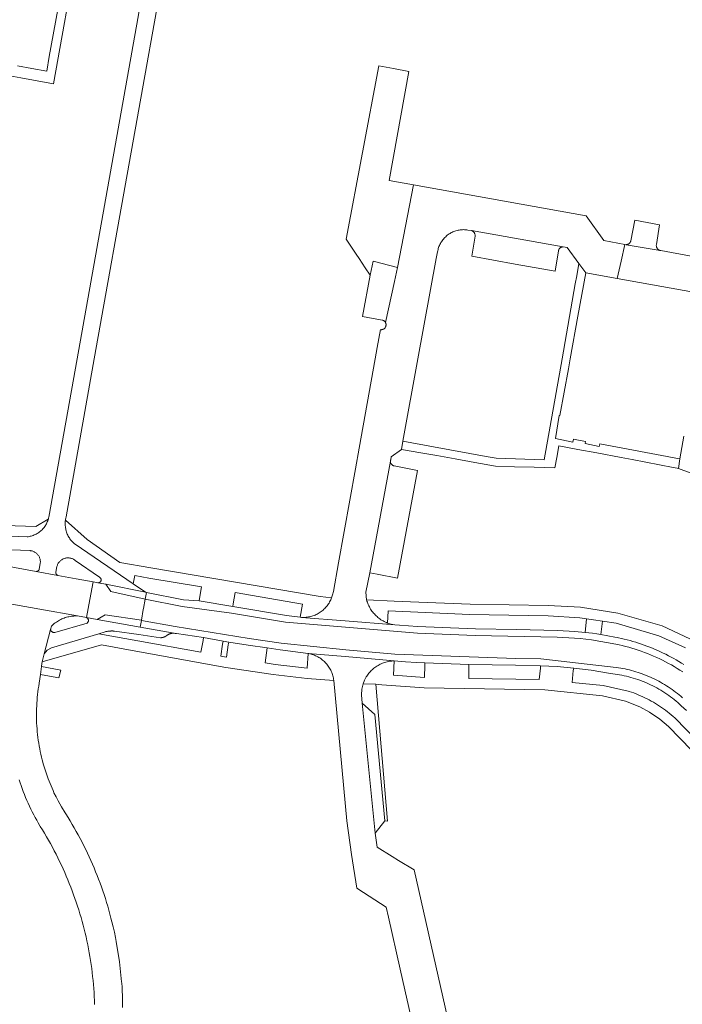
# Model space of a CAD drawing. Extents: x 146402 to 164798, y 455483 to 464134.
# Tile 300 of 575: x 158214 to 158331, y 459886 to 460060. Entities that reach past the tile are written whole.
import ezdxf

# ---------------------------------------------------------------- set-up
doc = ezdxf.new("R2010")
doc.units = 0
doc.header["$LTSCALE"] = 0.2
for name, color, linetype, lineweight in [('B-XX-VH-VERHARDING_ASFALT-GV', 252, 'CONTINUOUS', 18), ('B-XX-VH-VERHARDING_BETONSTRAATSTEEN-GV', 252, 'CONTINUOUS', 18), ('B-XX-VH-VERHARDING_TEGEL-GV', 252, 'CONTINUOUS', 18)]:
    doc.layers.add(name, color=color, linetype=linetype, lineweight=lineweight)

msp = doc.modelspace()

# ---------------------------------------------------------------- linework, layer by layer
at = {"layer": 'B-XX-VH-VERHARDING_ASFALT-GV'}
for points in [[(158216.678, 459962.376), (158206.683, 459964.209), (158205.997, 459961.152), (158205.258, 459957.857), (158206.975, 459957.533), (158217.321, 459955.677), (158224.036, 459954.472), (158225.63, 459954.186), (158226.213, 459957.37), (158226.791, 459960.524), (158223.79, 459961.08), (158220.526, 459961.665), (158220.518, 459961.667), (158216.696, 459962.374), (158216.687, 459962.375)], [(158227.62, 459960.37), (158226.791, 459960.524), (158226.213, 459957.37), (158225.63, 459954.186), (158227.505, 459953.852), (158228.889, 459954.657), (158235.332, 459953.722), (158235.672, 459955.627), (158235.7, 459955.782), (158236, 459957.463), (158229.908, 459958.836), (158229.014, 459960.092)], [(158236.068, 459958.686), (158229.014, 459960.092), (158229.908, 459958.836), (158236, 459957.463), (158236.213, 459958.657)], [(158235.332, 459953.722), (158228.889, 459954.657), (158227.505, 459953.852), (158235.113, 459952.498), (158235.324, 459953.679)]]:
    msp.add_lwpolyline(points, close=True, dxfattribs=at)
for points in [[(158331.457, 459945.865), (158331.014, 459946.145), (158330.567, 459946.419), (158330.116, 459946.686), (158329.66, 459946.946), (158329.201, 459947.199), (158328.738, 459947.445), (158328.271, 459947.684), (158327.801, 459947.916), (158327.327, 459948.14), (158326.85, 459948.358), (158326.369, 459948.568), (158325.885, 459948.77), (158325.399, 459948.966), (158324.909, 459949.153), (158324.417, 459949.334), (158323.922, 459949.506), (158323.424, 459949.672), (158322.924, 459949.829), (158322.421, 459949.979), (158321.916, 459950.121), (158321.41, 459950.256), (158320.901, 459950.383), (158320.39, 459950.502), (158319.878, 459950.613), (158319.633, 459950.663), (158319.22, 459950.74), (158317.99, 459950.979), (158316.755, 459951.192), (158316.007, 459951.308), (158315.257, 459951.415), (158313.982, 459951.554), (158312.163, 459951.752), (158309.056, 459951.926), (158301.81, 459952.09), (158294.51, 459952.22), (158284.28, 459952.64), (158281.05, 459952.82), (158280.262, 459952.884), (158271.463, 459953.601), (158263.685, 459954.234), (158263.491, 459954.257), (158261.06, 459954.54), (158251.52, 459956.15), (158245.56, 459957.15), (158242.79, 459957.34), (158236.213, 459958.657), (158236, 459957.463), (158242.554, 459956.163), (158251.32, 459954.967), (158260.86, 459953.357), (158284.231, 459951.441), (158294.461, 459951.021), (158309.02, 459950.727), (158310.036, 459950.688), (158311.051, 459950.631), (158312.065, 459950.556), (158313.077, 459950.464), (158314.087, 459950.354), (158315.096, 459950.226), (158319.396, 459949.487), (158319.97, 459949.366), (158320.543, 459949.235), (158321.112, 459949.094), (158321.679, 459948.942), (158322.244, 459948.781), (158322.805, 459948.61), (158323.364, 459948.429), (158323.919, 459948.238), (158324.47, 459948.037), (158325.018, 459947.826), (158325.562, 459947.606), (158326.102, 459947.376), (158326.638, 459947.137), (158327.17, 459946.888), (158327.697, 459946.63), (158328.22, 459946.363), (158328.737, 459946.086), (158329.25, 459945.8), (158329.758, 459945.505), (158330.26, 459945.202), (158330.757, 459944.889), (158331.248, 459944.568)], [(158331.248, 459944.568), (158330.757, 459944.889), (158330.26, 459945.202), (158329.758, 459945.505), (158329.25, 459945.8), (158328.737, 459946.086), (158328.22, 459946.363), (158327.697, 459946.63), (158327.17, 459946.888), (158326.638, 459947.137), (158326.102, 459947.376), (158325.562, 459947.606), (158325.018, 459947.826), (158324.47, 459948.037), (158323.919, 459948.238), (158323.364, 459948.429), (158322.805, 459948.61), (158322.244, 459948.781), (158321.679, 459948.942), (158321.112, 459949.094), (158320.543, 459949.235), (158319.97, 459949.366), (158319.396, 459949.487), (158315.096, 459950.226), (158314.087, 459950.354), (158313.077, 459950.464), (158312.065, 459950.556), (158311.051, 459950.631), (158310.036, 459950.688), (158309.02, 459950.727), (158294.461, 459951.021), (158284.231, 459951.441), (158260.86, 459953.357), (158251.32, 459954.967), (158242.554, 459956.163), (158236, 459957.463), (158235.7, 459955.782), (158235.672, 459955.627), (158235.332, 459953.722), (158235.324, 459953.679), (158241.326, 459952.611), (158254.444, 459950.507), (158260.124, 459949.677), (158271.553, 459948.468), (158280.251, 459947.713), (158301.674, 459946.971), (158306.086, 459946.874), (158319.473, 459945.359), (158319.866, 459945.302), (158320.258, 459945.237), (158320.649, 459945.166), (158321.038, 459945.087), (158321.426, 459945.002), (158321.813, 459944.91), (158322.198, 459944.812), (158322.58, 459944.706), (158322.962, 459944.594), (158323.341, 459944.475), (158323.717, 459944.349), (158324.092, 459944.217), (158324.464, 459944.078), (158324.834, 459943.933), (158325.201, 459943.781), (158325.565, 459943.622), (158325.927, 459943.458), (158326.285, 459943.287), (158326.641, 459943.109), (158326.993, 459942.926), (158327.342, 459942.736), (158327.687, 459942.54), (158328.029, 459942.338), (158328.368, 459942.13), (158328.702, 459941.916), (158329.033, 459941.696), (158329.36, 459941.47), (158329.683, 459941.239), (158330.002, 459941.002), (158330.316, 459940.759), (158330.626, 459940.511), (158330.932, 459940.258), (158331.234, 459939.999)], [(158331.234, 459939.999), (158330.932, 459940.258), (158330.626, 459940.511), (158330.316, 459940.759), (158330.002, 459941.002), (158329.683, 459941.239), (158329.36, 459941.47), (158329.033, 459941.696), (158328.702, 459941.916), (158328.368, 459942.13), (158328.029, 459942.338), (158327.687, 459942.54), (158327.342, 459942.736), (158326.993, 459942.926), (158326.641, 459943.109), (158326.285, 459943.287), (158325.927, 459943.458), (158325.565, 459943.622), (158325.201, 459943.781), (158324.834, 459943.933), (158324.464, 459944.078), (158324.092, 459944.217), (158323.717, 459944.349), (158323.341, 459944.475), (158322.962, 459944.594), (158322.58, 459944.706), (158322.198, 459944.812), (158321.813, 459944.91), (158321.426, 459945.002), (158321.038, 459945.087), (158320.649, 459945.166), (158320.258, 459945.237), (158319.866, 459945.302), (158319.473, 459945.359), (158306.086, 459946.874), (158301.674, 459946.971), (158280.251, 459947.713), (158271.553, 459948.468), (158260.124, 459949.677), (158254.444, 459950.507), (158241.326, 459952.611), (158235.324, 459953.679), (158235.113, 459952.498), (158241.116, 459951.43), (158241.34, 459951.39), (158241.525, 459951.363), (158246.346, 459950.652), (158249.8, 459949.99), (158250.8, 459949.85), (158254.27, 459949.32), (158257.638, 459948.828), (158259.95, 459948.49), (158264.91, 459947.84), (158271.449, 459947.272), (158280.147, 459946.517), (158282.122, 459946.368), (158284.1, 459946.25), (158285.56, 459946.2), (158293.36, 459945.9), (158297.504, 459945.822), (158301.649, 459945.767), (158306.06, 459945.674), (158309, 459945.535), (158311.931, 459945.258), (158315.037, 459944.856), (158318.13, 459944.36), (158319.31, 459944.17), (158319.669, 459944.118), (158320.076, 459944.051), (158320.482, 459943.975), (158320.887, 459943.893), (158321.29, 459943.802), (158321.69, 459943.704), (158322.089, 459943.598), (158322.486, 459943.484), (158322.881, 459943.362), (158323.273, 459943.233), (158323.663, 459943.096), (158324.049, 459942.952), (158324.433, 459942.8), (158324.814, 459942.641), (158325.192, 459942.474), (158325.567, 459942.301), (158325.938, 459942.12), (158326.305, 459941.931), (158326.669, 459941.736), (158327.029, 459941.534), (158327.385, 459941.325), (158327.737, 459941.109), (158328.084, 459940.886), (158328.427, 459940.656), (158328.766, 459940.42), (158329.1, 459940.177), (158329.429, 459939.928), (158329.754, 459939.673), (158330.073, 459939.411), (158330.387, 459939.144), (158330.696, 459938.87), (158331, 459938.59), (158331.92, 459937.75)]]:
    msp.add_lwpolyline(points, dxfattribs=at)
at = {"layer": 'B-XX-VH-VERHARDING_BETONSTRAATSTEEN-GV'}
for points in [[(158280.003, 460051.409), (158277.382, 460051.898), (158271.62, 460021.21), (158273.371, 460018.579), (158273.913, 460017.764), (158274.989, 460016.147), (158275.88, 460014.81), (158276.416, 460017.313), (158280.693, 460016.215), (158283.555, 460030.831), (158279.211, 460031.612), (158282.717, 460050.902)], [(158314.17, 460025.33), (158283.555, 460030.831), (158280.693, 460016.215), (158280.205, 460013.723), (158278.57, 460006.47), (158278.608, 460006.396), (158278.639, 460006.319), (158278.662, 460006.239), (158278.677, 460006.157), (158278.685, 460006.074), (158278.684, 460005.991), (158278.675, 460005.909), (158278.659, 460005.827), (158278.658, 460005.824), (158278.634, 460005.746), (158278.602, 460005.669), (158278.563, 460005.596), (158278.517, 460005.527), (158278.464, 460005.462), (158278.406, 460005.403), (158278.342, 460005.35), (158278.273, 460005.303), (158278.201, 460005.263), (158278.124, 460005.23), (158278.045, 460005.204), (158277.964, 460005.187), (158277.881, 460005.177), (158277.798, 460005.175), (158277.715, 460005.181), (158277.679, 460005.186), (158277.1, 460002), (158276.745, 460000), (158273.933, 459984.176), (158273.29, 459980.55), (158270.24, 459963.9), (158269.381, 459958.813), (158269.225, 459958.232), (158269.025, 459957.665), (158268.963, 459957.51), (158268.879, 459957.32), (158268.788, 459957.134), (158268.69, 459956.952), (158268.585, 459956.773), (158268.473, 459956.599), (158268.354, 459956.43), (158268.229, 459956.265), (158268.098, 459956.104), (158267.961, 459955.95), (158267.817, 459955.8), (158267.668, 459955.656), (158267.514, 459955.518), (158267.354, 459955.386), (158267.19, 459955.261), (158267.021, 459955.142), (158266.847, 459955.029), (158266.669, 459954.923), (158266.487, 459954.824), (158266.301, 459954.733), (158266.112, 459954.648), (158265.92, 459954.571), (158265.725, 459954.502), (158265.528, 459954.44), (158265.328, 459954.385), (158265.126, 459954.339), (158264.923, 459954.3), (158264.718, 459954.269), (158264.512, 459954.246), (158264.306, 459954.231), (158264.099, 459954.224), (158263.892, 459954.225), (158263.685, 459954.234), (158271.463, 459953.601), (158280.262, 459952.884), (158279.596, 459953.017), (158278.95, 459953.226), (158278.762, 459953.302), (158278.56, 459953.392), (158278.361, 459953.489), (158278.166, 459953.593), (158277.974, 459953.704), (158277.787, 459953.822), (158277.604, 459953.947), (158277.426, 459954.078), (158277.253, 459954.216), (158277.085, 459954.359), (158276.922, 459954.509), (158276.764, 459954.665), (158276.613, 459954.826), (158276.467, 459954.992), (158276.327, 459955.164), (158276.194, 459955.34), (158276.067, 459955.522), (158275.947, 459955.707), (158275.834, 459955.897), (158275.727, 459956.091), (158275.628, 459956.289), (158275.536, 459956.49), (158275.451, 459956.694), (158275.373, 459956.902), (158275.303, 459957.112), (158275.241, 459957.324), (158275.09, 459958.72), (158275.79, 459962.13), (158279.47, 459981.885), (158279.48, 459981.937), (158279.49, 459981.99), (158279.502, 459982.054), (158279.513, 459982.119), (158279.61, 459982.67), (158281.43, 459983.95), (158281.67, 459985.42), (158284.324, 460000), (158287.583, 460017.78), (158287.816, 460018.982), (158287.85, 460019.164), (158287.892, 460019.352), (158287.943, 460019.539), (158288.001, 460019.723), (158288.067, 460019.905), (158288.14, 460020.083), (158288.22, 460020.259), (158288.308, 460020.431), (158288.403, 460020.599), (158288.505, 460020.764), (158288.613, 460020.924), (158288.728, 460021.079), (158288.849, 460021.229), (158288.976, 460021.374), (158289.11, 460021.514), (158289.249, 460021.649), (158289.393, 460021.777), (158289.543, 460021.899), (158289.697, 460022.015), (158289.856, 460022.125), (158290.02, 460022.227), (158290.188, 460022.323), (158290.359, 460022.412), (158290.534, 460022.494), (158290.712, 460022.569), (158290.894, 460022.635), (158291.077, 460022.695), (158291.264, 460022.747), (158291.452, 460022.791), (158291.641, 460022.827), (158291.832, 460022.855), (158292.025, 460022.876), (158292.217, 460022.888), (158292.411, 460022.892), (158292.604, 460022.889), (158292.797, 460022.877), (158292.989, 460022.858), (158293.18, 460022.83), (158293.852, 460022.729), (158310.052, 460019.856), (158310.8, 460019.71), (158312.871, 460016.884), (158314.081, 460015.232), (158319.636, 460014.239), (158320.326, 460017.31), (158320.991, 460020.274), (158317.29, 460020.99)], [(158327.149, 460023.76), (158322.77, 460024.55), (158322.049, 460020.924), (158322.03, 460020.847), (158322.002, 460020.768), (158321.968, 460020.693), (158321.926, 460020.621), (158321.877, 460020.553), (158321.822, 460020.491), (158321.761, 460020.434), (158321.695, 460020.383), (158321.625, 460020.339), (158321.551, 460020.302), (158321.473, 460020.272), (158321.393, 460020.249), (158321.311, 460020.235), (158321.228, 460020.228), (158327.28, 460019.193), (158327.197, 460019.218), (158327.117, 460019.251), (158327.04, 460019.291), (158326.968, 460019.338), (158326.9, 460019.392), (158326.837, 460019.452), (158326.78, 460019.517), (158326.729, 460019.587), (158326.685, 460019.661), (158326.648, 460019.74), (158326.619, 460019.821), (158326.597, 460019.905), (158326.583, 460019.99), (158326.576, 460020.076), (158326.578, 460020.163), (158326.588, 460020.249)], [(158310.052, 460019.856), (158293.852, 460022.729), (158293.868, 460022.722), (158293.949, 460022.684), (158294.025, 460022.639), (158294.098, 460022.587), (158294.165, 460022.528), (158294.227, 460022.464), (158294.283, 460022.395), (158294.332, 460022.321), (158294.375, 460022.242), (158294.411, 460022.161), (158294.438, 460022.076), (158294.459, 460021.989), (158294.471, 460021.901), (158294.476, 460021.812), (158294.472, 460021.723), (158293.87, 460018.17), (158301.54, 460016.81), (158308.64, 460015.54), (158309.249, 460019.165), (158309.251, 460019.177), (158309.269, 460019.256), (158309.295, 460019.333), (158309.329, 460019.407), (158309.369, 460019.477), (158309.417, 460019.543), (158309.47, 460019.604), (158309.53, 460019.66), (158309.594, 460019.709), (158309.663, 460019.752), (158309.736, 460019.788), (158309.812, 460019.817), (158309.891, 460019.838), (158309.971, 460019.851)], [(158280.693, 460016.215), (158276.416, 460017.313), (158275.88, 460014.81), (158274.51, 460007.53), (158277.976, 460006.889), (158277.979, 460006.889), (158278.059, 460006.87), (158278.137, 460006.843), (158278.213, 460006.809), (158278.285, 460006.768), (158278.353, 460006.72), (158278.416, 460006.665), (158278.474, 460006.605), (158278.525, 460006.54), (158278.57, 460006.47), (158280.205, 460013.723)], [(158279.471, 459981.804), (158279.47, 459981.885), (158275.79, 459962.13), (158277.12, 459961.87), (158280.72, 459961.17), (158284.28, 459980.25), (158280.142, 459981.044), (158280.11, 459981.051), (158280.032, 459981.073), (158279.956, 459981.103), (158279.884, 459981.14), (158279.816, 459981.184), (158279.752, 459981.234), (158279.693, 459981.291), (158279.641, 459981.353), (158279.594, 459981.42), (158279.555, 459981.491), (158279.523, 459981.566), (158279.498, 459981.643), (158279.481, 459981.723)], [(158315.439, 459953.819), (158314.226, 459953.997), (158313.982, 459951.554), (158315.257, 459951.415), (158316.007, 459951.308), (158316.755, 459951.192), (158317.057, 459953.581)], [(158276.72, 459937.04), (158274.48, 459939.02), (158276.76, 459916.01), (158278.46, 459918.21)]]:
    msp.add_lwpolyline(points, close=True, dxfattribs=at)
for points in [[(158332.74, 460018.206), (158327.348, 460019.178), (158327.28, 460019.193), (158321.228, 460020.228), (158320.991, 460020.274), (158320.326, 460017.31), (158319.636, 460014.239), (158356.274, 460007.691)], [(158232.01, 459885.118), (158232.003, 459885.839), (158231.989, 459886.559), (158231.966, 459887.28), (158231.935, 459888), (158231.896, 459888.719), (158231.849, 459889.439), (158231.833, 459889.663), (158231.457, 459893.243), (158230.886, 459896.797), (158230.817, 459897.171), (158230.745, 459897.544), (158230.545, 459898.498), (158230.324, 459899.447), (158230.121, 459900.285), (158229.944, 459900.984), (158229.76, 459901.68), (158229.567, 459902.374), (158229.368, 459903.066), (158229.16, 459903.756), (158228.945, 459904.443), (158228.722, 459905.128), (158228.491, 459905.81), (158228.253, 459906.49), (158228.008, 459907.168), (158227.755, 459907.842), (158227.494, 459908.513), (158227.226, 459909.182), (158226.951, 459909.848), (158226.668, 459910.51), (158226.378, 459911.169), (158226.08, 459911.825), (158225.776, 459912.478), (158225.464, 459913.127), (158225.145, 459913.773), (158224.819, 459914.415), (158224.485, 459915.054), (158224.145, 459915.689), (158223.797, 459916.32), (158223.443, 459916.947), (158223.081, 459917.57), (158222.713, 459918.189), (158222.338, 459918.804), (158221.956, 459919.414), (158221.824, 459919.622), (158221.184, 459920.661), (158220.586, 459921.725), (158220.203, 459922.444), (158219.846, 459923.177), (158219.761, 459923.362), (158219.678, 459923.548), (158218.805, 459925.628), (158218.093, 459927.768), (158217.938, 459928.302), (158217.792, 459928.838), (158217.751, 459928.996), (158217.628, 459929.488), (158217.514, 459929.982), (158217.407, 459930.477), (158217.308, 459930.974), (158217.217, 459931.473), (158217.134, 459931.973), (158217.059, 459932.474), (158216.991, 459932.976), (158216.932, 459933.479), (158216.88, 459933.984), (158216.837, 459934.489), (158216.801, 459934.994), (158216.773, 459935.5), (158216.754, 459936.007), (158216.742, 459936.513), (158216.739, 459937.02), (158216.743, 459937.527), (158216.756, 459938.034), (158216.776, 459938.54), (158216.804, 459939.046), (158216.841, 459939.552), (158216.885, 459940.057), (158216.937, 459940.561), (158216.998, 459941.064), (158217.066, 459941.566), (158217.142, 459942.067), (158217.226, 459942.567), (158217.427, 459944.139), (158217.609, 459945.556), (158217.67, 459946.04), (158217.725, 459946.34), (158218.104, 459947.777), (158219.238, 459952.075), (158219.4, 459952.69), (158219.409, 459952.698), (158219.569, 459952.852), (158219.735, 459952.999), (158219.905, 459953.14), (158220.081, 459953.275), (158220.262, 459953.404), (158220.447, 459953.526), (158220.637, 459953.641), (158220.83, 459953.749), (158221.028, 459953.851), (158221.228, 459953.945), (158221.433, 459954.032), (158221.639, 459954.111), (158221.849, 459954.183), (158222.062, 459954.247), (158222.276, 459954.304), (158222.492, 459954.352), (158222.71, 459954.393), (158222.93, 459954.426), (158223.15, 459954.451), (158223.371, 459954.468), (158223.593, 459954.478), (158223.814, 459954.479), (158224.036, 459954.472), (158217.321, 459955.677), (158206.975, 459957.533)], [(158294.263, 459862.684), (158283.66, 459909.49), (158280.87, 459911.2), (158279.774, 459911.884), (158277.09, 459913.56), (158276.76, 459916.01), (158274.48, 459939.02), (158274.36, 459940.49), (158274.413, 459941.489), (158274.636, 459942.464), (158274.874, 459943.083), (158275.181, 459943.67), (158275.258, 459943.796), (158275.377, 459943.977), (158275.503, 459944.153), (158275.634, 459944.324), (158275.772, 459944.49), (158275.916, 459944.651), (158276.066, 459944.807), (158276.222, 459944.957), (158276.383, 459945.101), (158276.549, 459945.239), (158276.72, 459945.371), (158276.896, 459945.496), (158277.077, 459945.615), (158277.262, 459945.727), (158277.45, 459945.832), (158277.643, 459945.93), (158277.839, 459946.021), (158278.038, 459946.104), (158278.241, 459946.181), (158278.446, 459946.249), (158278.653, 459946.31), (158278.862, 459946.363), (158279.073, 459946.409), (158279.286, 459946.446), (158279.5, 459946.476), (158279.715, 459946.497), (158279.931, 459946.511), (158280.147, 459946.517), (158271.449, 459947.272), (158264.91, 459947.84), (158264.995, 459947.824), (158265.201, 459947.779), (158265.405, 459947.727), (158265.607, 459947.666), (158265.806, 459947.598), (158266.003, 459947.523), (158266.197, 459947.44), (158266.387, 459947.35), (158266.574, 459947.253), (158266.757, 459947.149), (158266.936, 459947.038), (158267.11, 459946.92), (158267.28, 459946.795), (158267.445, 459946.664), (158267.605, 459946.527), (158267.76, 459946.385), (158267.909, 459946.236), (158268.052, 459946.082), (158268.19, 459945.922), (158268.321, 459945.757), (158268.446, 459945.588), (158268.565, 459945.414), (158268.676, 459945.235), (158268.781, 459945.052), (158268.879, 459944.866), (158268.97, 459944.676), (158269.053, 459944.482), (158269.129, 459944.286), (158269.197, 459944.087), (158269.258, 459943.885), (158269.311, 459943.681), (158269.357, 459943.476), (158269.394, 459943.269), (158269.424, 459943.06), (158271.757, 459918.214), (158272.566, 459912.225), (158273.527, 459906.259), (158274.687, 459905.51), (158278.68, 459902.93), (158279.11, 459901.14), (158281.2, 459891.907), (158283.56, 459881.48)], [(158213.659, 459925.486), (158213.834, 459924.954), (158214.016, 459924.424), (158214.207, 459923.896), (158214.404, 459923.372), (158214.609, 459922.85), (158214.822, 459922.331), (158215.041, 459921.815), (158215.269, 459921.303), (158215.503, 459920.793), (158215.745, 459920.288), (158215.994, 459919.785), (158216.25, 459919.286), (158216.513, 459918.791), (158216.783, 459918.3), (158217.06, 459917.813), (158217.344, 459917.329), (158217.411, 459917.218), (158217.414, 459917.213), (158217.788, 459916.61), (158218.156, 459916.003), (158218.517, 459915.391), (158218.871, 459914.776), (158219.218, 459914.156), (158219.558, 459913.533), (158219.891, 459912.906), (158220.216, 459912.275), (158220.535, 459911.64), (158220.847, 459911.002), (158221.151, 459910.361), (158221.448, 459909.716), (158221.738, 459909.068), (158222.02, 459908.416), (158222.295, 459907.762), (158222.563, 459907.104), (158222.823, 459906.444), (158223.076, 459905.78), (158223.322, 459905.114), (158223.559, 459904.445), (158223.79, 459903.773), (158224.012, 459903.099), (158224.227, 459902.422), (158224.435, 459901.743), (158224.635, 459901.062), (158224.827, 459900.378), (158225.011, 459899.693), (158225.188, 459899.005), (158225.356, 459898.315), (158225.518, 459897.624), (158225.671, 459896.931), (158225.816, 459896.236), (158225.954, 459895.539), (158226.084, 459894.841), (158226.206, 459894.142), (158226.32, 459893.441), (158226.426, 459892.739), (158226.524, 459892.036), (158226.614, 459891.331), (158226.696, 459890.626), (158226.771, 459889.92), (158226.837, 459889.213), (158226.896, 459888.505), (158226.946, 459887.797), (158226.988, 459887.089), (158227.023, 459886.379), (158227.049, 459885.67)]]:
    msp.add_lwpolyline(points, dxfattribs=at)
at = {"layer": 'B-XX-VH-VERHARDING_TEGEL-GV'}
for points in [[(158211.35, 460050.25), (158213.946, 460049.773), (158219.754, 460048.718), (158223.98, 460072.14), (158225.034, 460074.32), (158228.7, 460081.9), (158227.29, 460082.41), (158223.473, 460074.58), (158222.42, 460072.42), (158222.18, 460070.89), (158219.01, 460053.54), (158218.55, 460050.97), (158215.913, 460051.451), (158213.365, 460051.916)], [(158205.344, 459966.442), (158215.601, 459966.053), (158215.701, 459966.042), (158215.826, 459966.021), (158215.949, 459965.992), (158216.07, 459965.955), (158216.188, 459965.911), (158216.304, 459965.86), (158216.416, 459965.801), (158216.524, 459965.735), (158216.628, 459965.663), (158216.727, 459965.584), (158216.82, 459965.499), (158216.908, 459965.409), (158216.991, 459965.313), (158217.067, 459965.211), (158217.136, 459965.106), (158217.199, 459964.996), (158217.254, 459964.882), (158217.303, 459964.765), (158217.344, 459964.646), (158217.377, 459964.524), (158217.402, 459964.4), (158217.42, 459964.275), (158217.429, 459964.148), (158217.431, 459964.022), (158217.424, 459963.896), (158217.41, 459963.77), (158217.237, 459962.76), (158217.235, 459962.751), (158217.232, 459962.742), (158217.229, 459962.734), (158217.226, 459962.725), (158217.223, 459962.717), (158217.22, 459962.708), (158217.217, 459962.7), (158217.213, 459962.691), (158217.21, 459962.683), (158217.206, 459962.675), (158217.202, 459962.666), (158217.198, 459962.658), (158217.194, 459962.65), (158217.189, 459962.642), (158217.185, 459962.634), (158217.18, 459962.626), (158217.175, 459962.619), (158217.17, 459962.611), (158217.165, 459962.603), (158217.16, 459962.596), (158217.155, 459962.588), (158217.15, 459962.581), (158217.144, 459962.574), (158217.138, 459962.567), (158217.133, 459962.56), (158217.126, 459962.553), (158217.12, 459962.546), (158217.114, 459962.539), (158217.108, 459962.533), (158217.102, 459962.526), (158217.095, 459962.52), (158217.089, 459962.514), (158217.082, 459962.507), (158217.075, 459962.501), (158217.068, 459962.495), (158217.061, 459962.49), (158217.054, 459962.484), (158217.047, 459962.478), (158217.039, 459962.473), (158217.032, 459962.468), (158217.028, 459962.465), (158217.024, 459962.463), (158217.017, 459962.458), (158217.009, 459962.453), (158217.001, 459962.448), (158216.994, 459962.443), (158216.986, 459962.439), (158216.978, 459962.435), (158216.97, 459962.43), (158216.961, 459962.426), (158216.953, 459962.422), (158216.945, 459962.418), (158216.937, 459962.415), (158216.928, 459962.411), (158216.92, 459962.408), (158216.911, 459962.405), (158216.902, 459962.402), (158216.894, 459962.399), (158216.885, 459962.396), (158216.876, 459962.394), (158216.868, 459962.391), (158216.859, 459962.389), (158216.85, 459962.387), (158216.841, 459962.385), (158216.832, 459962.383), (158216.823, 459962.381), (158216.814, 459962.38), (158216.805, 459962.378), (158216.796, 459962.377), (158216.787, 459962.376), (158216.778, 459962.375), (158216.769, 459962.374), (158216.76, 459962.374), (158216.751, 459962.374), (158216.742, 459962.373), (158216.733, 459962.373), (158216.723, 459962.373), (158216.714, 459962.374), (158216.705, 459962.374), (158216.696, 459962.374), (158220.518, 459961.667), (158220.51, 459961.67), (158220.502, 459961.672), (158220.495, 459961.675), (158220.487, 459961.678), (158220.479, 459961.681), (158220.471, 459961.684), (158220.464, 459961.687), (158220.456, 459961.691), (158220.449, 459961.694), (158220.441, 459961.698), (158220.434, 459961.702), (158220.427, 459961.706), (158220.42, 459961.71), (158220.412, 459961.714), (158220.405, 459961.718), (158220.398, 459961.723), (158220.391, 459961.727), (158220.385, 459961.732), (158220.378, 459961.737), (158220.371, 459961.742), (158220.365, 459961.747), (158220.358, 459961.752), (158220.352, 459961.757), (158220.345, 459961.762), (158220.339, 459961.768), (158220.333, 459961.773), (158220.327, 459961.779), (158220.321, 459961.785), (158220.315, 459961.791), (158220.31, 459961.797), (158220.304, 459961.803), (158220.299, 459961.809), (158220.293, 459961.815), (158220.288, 459961.822), (158220.283, 459961.828), (158220.278, 459961.835), (158220.273, 459961.841), (158220.268, 459961.848), (158220.263, 459961.855), (158220.259, 459961.862), (158220.252, 459961.872), (158220.25, 459961.876), (158220.246, 459961.883), (158220.242, 459961.89), (158220.238, 459961.897), (158220.234, 459961.905), (158220.23, 459961.912), (158220.226, 459961.919), (158220.223, 459961.927), (158220.22, 459961.935), (158220.216, 459961.942), (158220.213, 459961.95), (158220.21, 459961.958), (158220.208, 459961.965), (158220.205, 459961.973), (158220.203, 459961.981), (158220.2, 459961.989), (158220.198, 459961.997), (158220.196, 459962.005), (158220.194, 459962.013), (158220.192, 459962.021), (158220.19, 459962.029), (158220.189, 459962.037), (158220.188, 459962.045), (158220.186, 459962.054), (158220.185, 459962.062), (158220.184, 459962.07), (158220.183, 459962.078), (158220.183, 459962.087), (158220.182, 459962.095), (158220.182, 459962.103), (158220.182, 459962.111), (158220.181, 459962.12), (158220.182, 459962.128), (158220.182, 459962.136), (158220.182, 459962.144), (158220.183, 459962.153), (158220.183, 459962.161), (158220.184, 459962.169), (158220.185, 459962.177), (158220.186, 459962.186), (158220.187, 459962.194), (158220.188, 459962.202), (158220.19, 459962.21), (158220.369, 459963.23), (158220.402, 459963.351), (158220.443, 459963.471), (158220.491, 459963.589), (158220.546, 459963.703), (158220.609, 459963.813), (158220.678, 459963.919), (158220.754, 459964.02), (158220.837, 459964.117), (158220.925, 459964.207), (158221.019, 459964.293), (158221.117, 459964.372), (158221.221, 459964.445), (158221.329, 459964.511), (158221.441, 459964.57), (158221.557, 459964.622), (158221.676, 459964.667), (158221.797, 459964.704), (158221.92, 459964.733), (158222.045, 459964.755), (158222.171, 459964.768), (158222.297, 459964.774), (158222.424, 459964.771), (158222.55, 459964.761), (158222.676, 459964.743), (158222.8, 459964.716), (158222.922, 459964.682), (158223.042, 459964.641), (158223.158, 459964.592), (158223.272, 459964.535), (158223.382, 459964.472), (158223.487, 459964.402), (158223.588, 459964.325), (158227.9, 459961.322), (158227.956, 459961.294), (158228.009, 459961.258), (158228.056, 459961.217), (158228.098, 459961.17), (158228.134, 459961.118), (158228.163, 459961.061), (158228.184, 459961.002), (158228.198, 459960.94), (158228.204, 459960.877), (158228.202, 459960.814), (158228.192, 459960.752), (158228.174, 459960.691), (158228.149, 459960.633), (158228.117, 459960.579), (158228.077, 459960.53), (158228.032, 459960.485), (158227.982, 459960.447), (158227.928, 459960.415), (158227.869, 459960.391), (158227.808, 459960.374), (158227.746, 459960.364), (158227.683, 459960.363), (158227.62, 459960.37), (158229.014, 459960.092), (158236.068, 459958.686), (158233.87, 459960.16), (158223.584, 459967.168), (158223.453, 459967.277), (158223.309, 459967.406), (158223.17, 459967.541), (158223.037, 459967.682), (158222.91, 459967.828), (158222.789, 459967.979), (158222.675, 459968.135), (158222.567, 459968.296), (158222.465, 459968.461), (158222.371, 459968.63), (158222.284, 459968.803), (158222.204, 459968.979), (158222.131, 459969.159), (158222.066, 459969.341), (158222.008, 459969.526), (158221.958, 459969.713), (158221.916, 459969.902), (158221.881, 459970.093), (158221.855, 459970.284), (158221.836, 459970.477), (158221.826, 459970.67), (158221.823, 459970.864), (158221.829, 459971.058), (158221.842, 459971.251), (158221.863, 459971.443), (158221.866, 459971.457), (158221.893, 459971.635), (158221.93, 459971.825), (158221.975, 459972.013), (158226.989, 460000), (158240.097, 460073.271)], [(158237.136, 460073.931), (158223.926, 460000), (158218.924, 459971.99), (158218.892, 459971.843), (158218.846, 459971.662), (158218.827, 459971.6), (158218.791, 459971.483), (158218.73, 459971.307), (158218.661, 459971.133), (158218.584, 459970.963), (158218.5, 459970.796), (158218.409, 459970.633), (158218.311, 459970.474), (158218.207, 459970.319), (158218.096, 459970.169), (158217.978, 459970.024), (158217.855, 459969.884), (158217.725, 459969.749), (158217.59, 459969.62), (158217.45, 459969.497), (158217.304, 459969.38), (158217.154, 459969.269), (158216.999, 459969.166), (158216.839, 459969.068), (158216.676, 459968.978), (158216.509, 459968.894), (158216.338, 459968.818), (158216.165, 459968.749), (158215.988, 459968.688), (158215.81, 459968.635), (158215.628, 459968.589), (158215.446, 459968.551), (158215.261, 459968.52), (158215.076, 459968.498), (158205.826, 459968.838)], [(158331.48, 459986.33), (158330.745, 459982.3), (158330.493, 459980.577), (158335.141, 459978.891)], [(158205.826, 459968.838), (158215.076, 459968.498), (158215.261, 459968.52), (158215.446, 459968.551), (158215.628, 459968.589), (158215.81, 459968.635), (158215.988, 459968.688), (158216.165, 459968.749), (158216.338, 459968.818), (158216.509, 459968.894), (158216.676, 459968.978), (158216.839, 459969.068), (158216.999, 459969.166), (158217.154, 459969.269), (158217.304, 459969.38), (158217.45, 459969.497), (158217.59, 459969.62), (158217.725, 459969.749), (158217.855, 459969.884), (158217.978, 459970.024), (158218.096, 459970.169), (158218.207, 459970.319), (158218.311, 459970.474), (158218.409, 459970.633), (158218.5, 459970.796), (158218.584, 459970.963), (158218.661, 459971.133), (158218.73, 459971.307), (158218.791, 459971.483), (158218.827, 459971.6), (158216.62, 459970.35), (158205.59, 459970.7)], [(158332.52, 459950.44), (158327.6, 459952.74), (158319.74, 459955), (158313.12, 459956.01), (158307.42, 459956.33), (158293.57, 459956.55), (158284.471, 459956.937), (158280.138, 459957.119), (158275.241, 459957.324), (158275.303, 459957.112), (158275.373, 459956.902), (158275.451, 459956.694), (158275.536, 459956.49), (158275.628, 459956.289), (158275.727, 459956.091), (158275.834, 459955.897), (158275.947, 459955.707), (158276.067, 459955.522), (158276.194, 459955.34), (158276.327, 459955.164), (158276.467, 459954.992), (158276.613, 459954.826), (158276.764, 459954.665), (158276.922, 459954.509), (158277.085, 459954.359), (158277.253, 459954.216), (158277.426, 459954.078), (158277.604, 459953.947), (158277.787, 459953.822), (158277.974, 459953.704), (158278.166, 459953.593), (158278.361, 459953.489), (158278.56, 459953.392), (158278.762, 459953.302), (158278.95, 459953.226), (158279.05, 459955.37), (158293.49, 459954.72), (158307.41, 459954.5), (158313.05, 459954.17), (158314.226, 459953.997), (158315.439, 459953.819), (158317.057, 459953.581), (158319.44, 459953.23), (158327.02, 459950.95), (158331.72, 459948.82)], [(158333.96, 459932.22), (158329.854, 459936.408), (158329.533, 459936.692), (158329.207, 459936.97), (158328.876, 459937.242), (158328.54, 459937.507), (158328.199, 459937.767), (158327.853, 459938.019), (158327.502, 459938.266), (158327.147, 459938.506), (158326.788, 459938.739), (158326.424, 459938.965), (158326.056, 459939.185), (158325.684, 459939.397), (158325.308, 459939.603), (158324.929, 459939.801), (158324.545, 459939.993), (158324.159, 459940.177), (158323.768, 459940.354), (158323.375, 459940.524), (158322.978, 459940.686), (158322.579, 459940.841), (158322.177, 459940.988), (158321.772, 459941.128), (158321.6, 459941.185), (158317.14, 459942.18), (158311.68, 459942.72), (158311.87, 459944.799), (158311.931, 459945.258), (158309, 459945.535), (158306.06, 459945.674), (158306.04, 459945.229), (158305.83, 459943.22), (158293.34, 459943.43), (158293.36, 459945.45), (158293.36, 459945.9), (158285.56, 459946.2), (158285.55, 459945.75), (158285.49, 459943.6), (158279.99, 459944), (158280.147, 459946.517), (158279.931, 459946.511), (158279.715, 459946.497), (158279.5, 459946.476), (158279.286, 459946.446), (158279.073, 459946.409), (158278.862, 459946.363), (158278.653, 459946.31), (158278.446, 459946.249), (158278.241, 459946.181), (158278.038, 459946.104), (158277.839, 459946.021), (158277.643, 459945.93), (158277.45, 459945.832), (158277.262, 459945.727), (158277.077, 459945.615), (158276.896, 459945.496), (158276.72, 459945.371), (158276.549, 459945.239), (158276.383, 459945.101), (158276.222, 459944.957), (158276.066, 459944.807), (158275.916, 459944.651), (158275.772, 459944.49), (158275.634, 459944.324), (158275.503, 459944.153), (158275.377, 459943.977), (158275.258, 459943.796), (158275.181, 459943.67), (158274.874, 459943.083), (158274.636, 459942.464), (158276.876, 459942.385), (158277.93, 459942.31), (158285.45, 459941.77), (158306.82, 459941.38), (158317.05, 459940.34), (158321.14, 459939.41), (158323.67, 459938.4), (158325.37, 459937.45), (158327.22, 459936.18), (158328.74, 459934.93), (158332.83, 459930.73)]]:
    msp.add_lwpolyline(points, dxfattribs=at)
for points in [[(158314.081, 460015.232), (158312.871, 460016.884), (158312.479, 460014.741), (158312.21, 460013.27), (158309.874, 460000), (158306.73, 459982.15), (158298.2, 459982.41), (158296.43, 459982.74), (158287.1, 459984.46), (158281.67, 459985.42), (158281.43, 459983.95), (158284.837, 459983.375), (158286.29, 459983.13), (158287.67, 459982.88), (158290.935, 459982.284), (158294.41, 459981.65), (158298.06, 459980.98), (158301.469, 459980.896), (158304.93, 459980.81), (158308.58, 459980.72), (158308.92, 459982.55), (158309.3, 459984.59), (158312.668, 459983.965), (158316.04, 459983.34), (158320.345, 459982.529), (158322.31, 459982.159), (158329.58, 459980.79), (158330.258, 459980.662), (158330.493, 459980.577), (158330.745, 459982.3), (158330.665, 459982.315), (158316.566, 459984.935), (158316.474, 459984.516), (158313.973, 459985.012), (158314.049, 459985.402), (158311.871, 459985.807), (158311.792, 459985.278), (158308.692, 459985.882), (158309.377, 459989.988), (158309.492, 459989.968), (158310.99, 459998.23), (158311.312, 460000), (158312.69, 460007.59)], [(158225.699, 459968.002), (158221.866, 459971.457), (158221.863, 459971.443), (158221.842, 459971.251), (158221.829, 459971.058), (158221.823, 459970.864), (158221.826, 459970.67), (158221.836, 459970.477), (158221.855, 459970.284), (158221.881, 459970.093), (158221.916, 459969.902), (158221.958, 459969.713), (158222.008, 459969.526), (158222.066, 459969.341), (158222.131, 459969.159), (158222.204, 459968.979), (158222.284, 459968.803), (158222.371, 459968.63), (158222.465, 459968.461), (158222.567, 459968.296), (158222.675, 459968.135), (158222.789, 459967.979), (158222.91, 459967.828), (158223.037, 459967.682), (158223.17, 459967.541), (158223.309, 459967.406), (158223.453, 459967.277), (158223.584, 459967.168), (158233.87, 459960.16), (158234.17, 459961.62), (158236.667, 459961.197), (158245.97, 459959.62), (158245.64, 459957.6), (158245.56, 459957.15), (158251.52, 459956.15), (158251.59, 459956.6), (158251.94, 459958.62), (158263.87, 459956.58), (158263.491, 459954.257), (158263.685, 459954.234), (158263.892, 459954.225), (158264.099, 459954.224), (158264.306, 459954.231), (158264.512, 459954.246), (158264.718, 459954.269), (158264.923, 459954.3), (158265.126, 459954.339), (158265.328, 459954.385), (158265.528, 459954.44), (158265.725, 459954.502), (158265.92, 459954.571), (158266.112, 459954.648), (158266.301, 459954.733), (158266.487, 459954.824), (158266.669, 459954.923), (158266.847, 459955.029), (158267.021, 459955.142), (158267.19, 459955.261), (158267.354, 459955.386), (158267.514, 459955.518), (158267.668, 459955.656), (158267.817, 459955.8), (158267.961, 459955.95), (158268.098, 459956.104), (158268.229, 459956.265), (158268.354, 459956.43), (158268.473, 459956.599), (158268.585, 459956.773), (158268.69, 459956.952), (158268.788, 459957.134), (158268.879, 459957.32), (158268.963, 459957.51), (158269.025, 459957.665), (158267.028, 459957.902), (158236.995, 459963.03), (158231.51, 459963.967)], [(158227.505, 459953.852), (158225.63, 459954.186), (158225.675, 459954.163), (158225.731, 459954.128), (158225.782, 459954.085), (158225.828, 459954.037), (158225.867, 459953.983), (158225.9, 459953.926), (158225.926, 459953.864), (158225.944, 459953.8), (158225.954, 459953.734), (158225.957, 459953.668), (158225.951, 459953.602), (158225.938, 459953.537), (158225.916, 459953.474), (158225.888, 459953.414), (158225.852, 459953.358), (158225.81, 459953.306), (158225.762, 459953.26), (158225.709, 459953.22), (158220, 459951.55), (158219.942, 459951.544), (158219.868, 459951.544), (158219.795, 459951.551), (158219.723, 459951.567), (158219.653, 459951.59), (158219.586, 459951.621), (158219.522, 459951.659), (158219.464, 459951.703), (158219.41, 459951.754), (158219.362, 459951.81), (158219.32, 459951.87), (158219.286, 459951.936), (158219.258, 459952.004), (158219.238, 459952.075), (158218.104, 459947.777), (158218.652, 459948.412), (158219.38, 459948.83), (158227.819, 459951.333), (158228.94, 459951.68), (158229.025, 459951.7), (158229.111, 459951.718), (158229.197, 459951.735), (158229.283, 459951.75), (158229.369, 459951.764), (158229.456, 459951.776), (158229.543, 459951.787), (158229.63, 459951.796), (158229.717, 459951.804), (158229.762, 459951.807), (158229.804, 459951.81), (158229.892, 459951.815), (158229.979, 459951.818), (158230.067, 459951.819), (158230.154, 459951.819), (158230.242, 459951.818), (158230.329, 459951.815), (158230.416, 459951.811), (158230.504, 459951.805), (158230.591, 459951.797), (158234.876, 459951.172), (158238.702, 459950.613), (158238.739, 459950.615), (158238.775, 459950.618), (158238.812, 459950.622), (158238.849, 459950.626), (158238.885, 459950.631), (158238.921, 459950.636), (158238.958, 459950.642), (158238.994, 459950.649), (158239.03, 459950.656), (158239.066, 459950.664), (158239.102, 459950.673), (158239.137, 459950.682), (158239.173, 459950.692), (158239.208, 459950.702), (158239.243, 459950.713), (158239.278, 459950.725), (158239.313, 459950.737), (158239.347, 459950.75), (158239.381, 459950.764), (158239.415, 459950.777), (158239.449, 459950.792), (158239.483, 459950.807), (158239.516, 459950.823), (158239.549, 459950.839), (158239.581, 459950.856), (158239.614, 459950.874), (158239.646, 459950.892), (158239.678, 459950.91), (158239.709, 459950.929), (158239.74, 459950.949), (158239.771, 459950.969), (158239.801, 459950.99), (158239.831, 459951.011), (158239.861, 459951.033), (158239.89, 459951.055), (158239.919, 459951.078), (158239.947, 459951.098), (158239.976, 459951.116), (158240.005, 459951.135), (158240.034, 459951.153), (158240.064, 459951.17), (158240.094, 459951.187), (158240.124, 459951.203), (158240.154, 459951.219), (158240.185, 459951.234), (158240.216, 459951.249), (158240.247, 459951.263), (158240.279, 459951.277), (158240.31, 459951.29), (158240.343, 459951.303), (158240.375, 459951.315), (158240.407, 459951.326), (158240.44, 459951.337), (158240.472, 459951.347), (158240.489, 459951.352), (158240.505, 459951.357), (158240.538, 459951.366), (158240.572, 459951.374), (158240.605, 459951.382), (158240.639, 459951.39), (158240.672, 459951.396), (158240.706, 459951.403), (158240.74, 459951.408), (158240.774, 459951.413), (158240.808, 459951.418), (158240.842, 459951.421), (158240.876, 459951.424), (158240.91, 459951.427), (158240.944, 459951.429), (158240.979, 459951.431), (158241.013, 459951.431), (158241.047, 459951.431), (158241.082, 459951.431), (158241.116, 459951.43), (158235.113, 459952.498)], [(158234.681, 459950.082), (158227.819, 459951.333), (158219.38, 459948.83), (158218.652, 459948.412), (158218.104, 459947.777), (158217.725, 459946.34), (158228.277, 459949.385), (158234.357, 459948.266), (158250.3, 459945.33), (158258.66, 459944.12), (158264.73, 459943.39), (158269.424, 459943.06), (158269.394, 459943.269), (158269.357, 459943.476), (158269.311, 459943.681), (158269.258, 459943.885), (158269.197, 459944.087), (158269.129, 459944.286), (158269.053, 459944.482), (158268.97, 459944.676), (158268.879, 459944.866), (158268.781, 459945.052), (158268.676, 459945.235), (158268.565, 459945.414), (158268.446, 459945.588), (158268.321, 459945.757), (158268.19, 459945.922), (158268.052, 459946.082), (158267.909, 459946.236), (158267.76, 459946.385), (158267.605, 459946.527), (158267.445, 459946.664), (158267.28, 459946.795), (158267.11, 459946.92), (158266.936, 459947.038), (158266.757, 459947.149), (158266.574, 459947.253), (158266.387, 459947.35), (158266.197, 459947.44), (158266.003, 459947.523), (158265.806, 459947.598), (158265.607, 459947.666), (158265.405, 459947.727), (158265.201, 459947.779), (158264.995, 459947.824), (158264.91, 459947.84), (158264.71, 459945.24), (158259.06, 459945.9), (158257.256, 459946.173), (158257.638, 459948.828), (158254.27, 459949.32), (158250.8, 459949.85), (158250.73, 459949.36), (158250.44, 459947.17), (158249.38, 459947.38), (158249.71, 459949.5), (158249.8, 459949.99), (158246.346, 459950.652), (158246.27, 459950.16), (158245.88, 459948.04)], [(158221.051, 459944.875), (158217.609, 459945.556), (158217.427, 459944.139), (158218.37, 459943.96), (158220.73, 459943.51)], [(158276.876, 459942.385), (158274.636, 459942.464), (158274.413, 459941.489), (158274.36, 459940.49), (158274.48, 459939.02), (158276.72, 459937.04), (158278.46, 459918.21), (158278.93, 459918.15)]]:
    msp.add_lwpolyline(points, close=True, dxfattribs=at)

doc.saveas('drawing.dxf')
